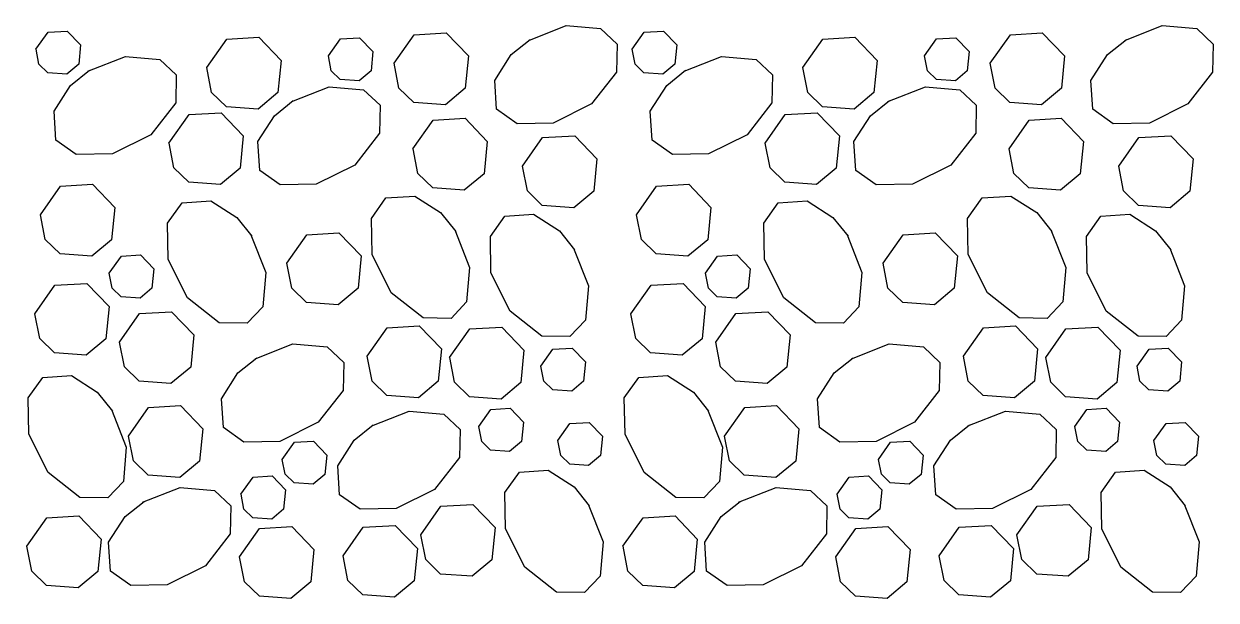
# Model space of a CAD drawing. Extents: x 636530 to 644067, y 294168 to 299122.
# Drawn here: x 640293.85 to 640309.84, y 294270.8 to 294278.52 of the extents above; entities that cross this region are included whole.
import ezdxf

# ---------------------------------------------------------------- set-up
doc = ezdxf.new("R2010")
doc.units = 0
doc.layers.add('1', color=7, linetype='Continuous')

msp = doc.modelspace()

# ---------------------------------------------------------------- linework, layer by layer
at = {"layer": '1'}
for points in [[(640294.009, 294278.18), (640294.171, 294278.41), (640294.428, 294278.425), (640294.607, 294278.239), (640294.582, 294277.979), (640294.422, 294277.846), (640294.168, 294277.865), (640294.048, 294277.981), (640294.01, 294278.18)], [(640298.812, 294277.993), (640299.081, 294278.376), (640299.511, 294278.4), (640299.809, 294278.091), (640299.766, 294277.657), (640299.501, 294277.436), (640299.077, 294277.467), (640298.877, 294277.66), (640298.813, 294277.993)], [(640300.617, 294278.299), (640301.12, 294278.498), (640301.582, 294278.458), (640301.802, 294278.25), (640301.795, 294277.875), (640301.461, 294277.448), (640300.946, 294277.191), (640300.461, 294277.182), (640300.187, 294277.377), (640300.161, 294277.763), (640300.383, 294278.109), (640300.637, 294278.312)], [(640302.005, 294278.18), (640302.166, 294278.41), (640302.424, 294278.425), (640302.603, 294278.239), (640302.577, 294277.979), (640302.418, 294277.846), (640302.163, 294277.865), (640302.044, 294277.981), (640302.005, 294278.18)], [(640306.808, 294277.993), (640307.077, 294278.376), (640307.506, 294278.4), (640307.804, 294278.091), (640307.761, 294277.657), (640307.496, 294277.436), (640307.072, 294277.467), (640306.873, 294277.66), (640306.808, 294277.993)], [(640308.612, 294278.299), (640309.115, 294278.498), (640309.577, 294278.458), (640309.797, 294278.25), (640309.79, 294277.875), (640309.457, 294277.448), (640308.942, 294277.191), (640308.456, 294277.182), (640308.183, 294277.377), (640308.157, 294277.763), (640308.379, 294278.109), (640308.633, 294278.312)], [(640296.299, 294277.935), (640296.568, 294278.317), (640296.998, 294278.342), (640297.296, 294278.032), (640297.253, 294277.599), (640296.988, 294277.378), (640296.564, 294277.409), (640296.364, 294277.602), (640296.3, 294277.935)], [(640297.931, 294278.092), (640298.092, 294278.322), (640298.35, 294278.336), (640298.529, 294278.151), (640298.503, 294277.891), (640298.344, 294277.758), (640298.09, 294277.777), (640297.97, 294277.893), (640297.931, 294278.092)], [(640304.295, 294277.935), (640304.564, 294278.317), (640304.993, 294278.342), (640305.292, 294278.032), (640305.248, 294277.599), (640304.983, 294277.378), (640304.559, 294277.409), (640304.36, 294277.602), (640304.295, 294277.935)], [(640305.926, 294278.092), (640306.088, 294278.322), (640306.345, 294278.336), (640306.525, 294278.151), (640306.499, 294277.891), (640306.34, 294277.758), (640306.085, 294277.777), (640305.965, 294277.893), (640305.927, 294278.092)], [(640294.706, 294277.886), (640295.209, 294278.085), (640295.671, 294278.045), (640295.891, 294277.837), (640295.884, 294277.462), (640295.551, 294277.035), (640295.036, 294276.778), (640294.55, 294276.769), (640294.277, 294276.964), (640294.251, 294277.35), (640294.473, 294277.696), (640294.727, 294277.899)], [(640302.702, 294277.886), (640303.205, 294278.085), (640303.667, 294278.045), (640303.886, 294277.837), (640303.879, 294277.462), (640303.546, 294277.035), (640303.031, 294276.778), (640302.545, 294276.769), (640302.272, 294276.964), (640302.246, 294277.35), (640302.468, 294277.696), (640302.722, 294277.899)], [(640297.439, 294277.479), (640297.942, 294277.679), (640298.404, 294277.639), (640298.624, 294277.43), (640298.617, 294277.055), (640298.284, 294276.629), (640297.768, 294276.371), (640297.283, 294276.363), (640297.01, 294276.557), (640296.984, 294276.944), (640297.206, 294277.289), (640297.46, 294277.492)], [(640305.435, 294277.479), (640305.938, 294277.679), (640306.4, 294277.639), (640306.619, 294277.43), (640306.612, 294277.055), (640306.279, 294276.629), (640305.764, 294276.371), (640305.278, 294276.363), (640305.005, 294276.557), (640304.979, 294276.944), (640305.201, 294277.289), (640305.455, 294277.492)], [(640295.793, 294276.923), (640296.062, 294277.305), (640296.492, 294277.33), (640296.79, 294277.02), (640296.747, 294276.587), (640296.482, 294276.366), (640296.058, 294276.397), (640295.858, 294276.59), (640295.794, 294276.923)], [(640299.065, 294276.848), (640299.334, 294277.23), (640299.764, 294277.255), (640300.062, 294276.945), (640300.019, 294276.512), (640299.754, 294276.291), (640299.33, 294276.322), (640299.13, 294276.515), (640299.066, 294276.848)], [(640303.789, 294276.923), (640304.058, 294277.305), (640304.487, 294277.33), (640304.786, 294277.02), (640304.742, 294276.587), (640304.477, 294276.366), (640304.053, 294276.397), (640303.854, 294276.59), (640303.789, 294276.923)], [(640307.061, 294276.848), (640307.33, 294277.23), (640307.759, 294277.255), (640308.057, 294276.945), (640308.014, 294276.512), (640307.749, 294276.291), (640307.325, 294276.322), (640307.126, 294276.515), (640307.061, 294276.848)], [(640300.536, 294276.614), (640300.804, 294276.996), (640301.234, 294277.021), (640301.532, 294276.711), (640301.489, 294276.278), (640301.224, 294276.057), (640300.8, 294276.088), (640300.601, 294276.281), (640300.536, 294276.613)], [(640308.531, 294276.614), (640308.8, 294276.996), (640309.229, 294277.021), (640309.528, 294276.711), (640309.484, 294276.278), (640309.219, 294276.057), (640308.795, 294276.088), (640308.596, 294276.281), (640308.531, 294276.613)], [(640294.069, 294275.963), (640294.338, 294276.346), (640294.767, 294276.37), (640295.066, 294276.061), (640295.023, 294275.627), (640294.757, 294275.406), (640294.333, 294275.437), (640294.134, 294275.631), (640294.069, 294275.963)], [(640302.064, 294275.963), (640302.333, 294276.346), (640302.763, 294276.37), (640303.061, 294276.061), (640303.018, 294275.627), (640302.753, 294275.406), (640302.329, 294275.437), (640302.129, 294275.631), (640302.065, 294275.963)], [(640296.892, 294275.693), (640297.091, 294275.19), (640297.051, 294274.728), (640296.843, 294274.508), (640296.468, 294274.515), (640296.042, 294274.848), (640295.784, 294275.364), (640295.775, 294275.849), (640295.97, 294276.122), (640296.356, 294276.148), (640296.702, 294275.927), (640296.905, 294275.673)], [(640299.625, 294275.758), (640299.824, 294275.255), (640299.784, 294274.793), (640299.576, 294274.573), (640299.201, 294274.58), (640298.775, 294274.914), (640298.517, 294275.429), (640298.508, 294275.914), (640298.703, 294276.188), (640299.089, 294276.213), (640299.435, 294275.992), (640299.638, 294275.738)], [(640304.887, 294275.693), (640305.087, 294275.19), (640305.047, 294274.728), (640304.838, 294274.508), (640304.463, 294274.515), (640304.037, 294274.848), (640303.779, 294275.364), (640303.771, 294275.849), (640303.965, 294276.122), (640304.352, 294276.148), (640304.698, 294275.927), (640304.9, 294275.673)], [(640307.62, 294275.758), (640307.82, 294275.255), (640307.78, 294274.793), (640307.571, 294274.573), (640307.196, 294274.58), (640306.77, 294274.914), (640306.512, 294275.429), (640306.504, 294275.914), (640306.698, 294276.188), (640307.085, 294276.213), (640307.431, 294275.992), (640307.633, 294275.738)], [(640301.219, 294275.514), (640301.419, 294275.011), (640301.379, 294274.549), (640301.17, 294274.329), (640300.795, 294274.336), (640300.369, 294274.67), (640300.111, 294275.185), (640300.103, 294275.67), (640300.297, 294275.944), (640300.684, 294275.969), (640301.03, 294275.748), (640301.232, 294275.494)], [(640309.215, 294275.514), (640309.414, 294275.011), (640309.374, 294274.549), (640309.165, 294274.329), (640308.79, 294274.336), (640308.364, 294274.67), (640308.107, 294275.185), (640308.098, 294275.67), (640308.292, 294275.944), (640308.679, 294275.969), (640309.025, 294275.748), (640309.228, 294275.494)], [(640297.375, 294275.312), (640297.644, 294275.695), (640298.073, 294275.719), (640298.372, 294275.41), (640298.329, 294274.976), (640298.063, 294274.756), (640297.639, 294274.786), (640297.44, 294274.98), (640297.375, 294275.312)], [(640305.37, 294275.312), (640305.639, 294275.695), (640306.069, 294275.719), (640306.367, 294275.41), (640306.324, 294274.976), (640306.059, 294274.756), (640305.635, 294274.786), (640305.435, 294274.98), (640305.371, 294275.312)], [(640294.993, 294275.179), (640295.154, 294275.409), (640295.412, 294275.424), (640295.591, 294275.238), (640295.565, 294274.978), (640295.406, 294274.845), (640295.152, 294274.864), (640295.032, 294274.98), (640294.993, 294275.179)], [(640302.988, 294275.179), (640303.15, 294275.409), (640303.407, 294275.424), (640303.586, 294275.238), (640303.561, 294274.978), (640303.401, 294274.845), (640303.147, 294274.864), (640303.027, 294274.98), (640302.989, 294275.179)], [(640293.994, 294274.635), (640294.263, 294275.017), (640294.692, 294275.042), (640294.99, 294274.732), (640294.947, 294274.299), (640294.682, 294274.078), (640294.258, 294274.109), (640294.059, 294274.302), (640293.994, 294274.635)], [(640301.989, 294274.635), (640302.258, 294275.017), (640302.687, 294275.042), (640302.986, 294274.732), (640302.943, 294274.299), (640302.677, 294274.078), (640302.253, 294274.109), (640302.054, 294274.302), (640301.989, 294274.635)], [(640295.13, 294274.255), (640295.399, 294274.637), (640295.828, 294274.662), (640296.127, 294274.353), (640296.084, 294273.919), (640295.818, 294273.698), (640295.394, 294273.729), (640295.195, 294273.922), (640295.13, 294274.255)], [(640303.125, 294274.255), (640303.394, 294274.637), (640303.824, 294274.662), (640304.122, 294274.353), (640304.079, 294273.919), (640303.814, 294273.698), (640303.39, 294273.729), (640303.19, 294273.922), (640303.126, 294274.255)], [(640298.451, 294274.065), (640298.72, 294274.448), (640299.149, 294274.472), (640299.448, 294274.163), (640299.405, 294273.729), (640299.139, 294273.509), (640298.716, 294273.539), (640298.516, 294273.733), (640298.451, 294274.065)], [(640299.557, 294274.049), (640299.826, 294274.432), (640300.256, 294274.456), (640300.554, 294274.147), (640300.511, 294273.713), (640300.246, 294273.492), (640299.822, 294273.523), (640299.622, 294273.717), (640299.558, 294274.049)], [(640306.447, 294274.065), (640306.715, 294274.448), (640307.145, 294274.472), (640307.443, 294274.163), (640307.4, 294273.729), (640307.135, 294273.509), (640306.711, 294273.539), (640306.512, 294273.733), (640306.447, 294274.065)], [(640307.553, 294274.049), (640307.822, 294274.432), (640308.251, 294274.456), (640308.55, 294274.147), (640308.506, 294273.713), (640308.241, 294273.492), (640307.817, 294273.523), (640307.618, 294273.717), (640307.553, 294274.049)], [(640296.951, 294274.03), (640297.454, 294274.23), (640297.916, 294274.19), (640298.136, 294273.981), (640298.129, 294273.606), (640297.796, 294273.18), (640297.28, 294272.922), (640296.795, 294272.914), (640296.522, 294273.108), (640296.496, 294273.495), (640296.718, 294273.841), (640296.971, 294274.043)], [(640304.947, 294274.03), (640305.45, 294274.23), (640305.912, 294274.19), (640306.131, 294273.981), (640306.124, 294273.606), (640305.791, 294273.18), (640305.276, 294272.922), (640304.79, 294272.914), (640304.517, 294273.108), (640304.491, 294273.495), (640304.713, 294273.841), (640304.967, 294274.043)], [(640300.781, 294273.931), (640300.942, 294274.16), (640301.2, 294274.175), (640301.379, 294273.989), (640301.353, 294273.729), (640301.194, 294273.597), (640300.94, 294273.615), (640300.82, 294273.731), (640300.781, 294273.931)], [(640308.776, 294273.931), (640308.938, 294274.16), (640309.195, 294274.175), (640309.374, 294273.989), (640309.348, 294273.729), (640309.189, 294273.597), (640308.935, 294273.615), (640308.815, 294273.731), (640308.776, 294273.931)], [(640295.021, 294273.35), (640295.221, 294272.847), (640295.181, 294272.385), (640294.972, 294272.166), (640294.597, 294272.173), (640294.171, 294272.506), (640293.913, 294273.021), (640293.905, 294273.507), (640294.099, 294273.78), (640294.486, 294273.806), (640294.831, 294273.584), (640295.034, 294273.33)], [(640303.016, 294273.35), (640303.216, 294272.847), (640303.176, 294272.385), (640302.967, 294272.166), (640302.592, 294272.173), (640302.166, 294272.506), (640301.909, 294273.021), (640301.9, 294273.507), (640302.094, 294273.78), (640302.481, 294273.806), (640302.827, 294273.584), (640303.029, 294273.33)], [(640295.25, 294272.996), (640295.519, 294273.379), (640295.948, 294273.403), (640296.246, 294273.094), (640296.203, 294272.66), (640295.938, 294272.44), (640295.514, 294272.47), (640295.315, 294272.664), (640295.25, 294272.996)], [(640298.512, 294273.132), (640299.015, 294273.331), (640299.477, 294273.291), (640299.697, 294273.082), (640299.69, 294272.707), (640299.356, 294272.281), (640298.841, 294272.024), (640298.356, 294272.015), (640298.082, 294272.209), (640298.057, 294272.596), (640298.278, 294272.942), (640298.532, 294273.145)], [(640299.949, 294273.124), (640300.11, 294273.353), (640300.368, 294273.368), (640300.547, 294273.182), (640300.521, 294272.922), (640300.362, 294272.79), (640300.107, 294272.808), (640299.988, 294272.924), (640299.949, 294273.124)], [(640303.245, 294272.996), (640303.514, 294273.379), (640303.943, 294273.403), (640304.242, 294273.094), (640304.199, 294272.66), (640303.933, 294272.44), (640303.509, 294272.47), (640303.31, 294272.664), (640303.245, 294272.996)], [(640306.507, 294273.132), (640307.01, 294273.331), (640307.472, 294273.291), (640307.692, 294273.082), (640307.685, 294272.707), (640307.352, 294272.281), (640306.837, 294272.024), (640306.351, 294272.015), (640306.078, 294272.209), (640306.052, 294272.596), (640306.274, 294272.942), (640306.528, 294273.145)], [(640307.944, 294273.124), (640308.105, 294273.353), (640308.363, 294273.368), (640308.542, 294273.182), (640308.516, 294272.922), (640308.357, 294272.79), (640308.103, 294272.808), (640307.983, 294272.924), (640307.944, 294273.124)], [(640301.008, 294272.935), (640301.169, 294273.164), (640301.427, 294273.179), (640301.606, 294272.993), (640301.58, 294272.733), (640301.421, 294272.601), (640301.167, 294272.619), (640301.047, 294272.735), (640301.008, 294272.935)], [(640309.003, 294272.935), (640309.165, 294273.164), (640309.422, 294273.179), (640309.601, 294272.993), (640309.575, 294272.733), (640309.416, 294272.601), (640309.162, 294272.619), (640309.042, 294272.735), (640309.003, 294272.935)], [(640297.313, 294272.683), (640297.475, 294272.912), (640297.732, 294272.927), (640297.911, 294272.741), (640297.885, 294272.481), (640297.726, 294272.349), (640297.472, 294272.367), (640297.352, 294272.483), (640297.313, 294272.683)], [(640305.309, 294272.683), (640305.47, 294272.912), (640305.728, 294272.927), (640305.907, 294272.741), (640305.881, 294272.481), (640305.722, 294272.349), (640305.467, 294272.367), (640305.348, 294272.483), (640305.309, 294272.683)], [(640296.758, 294272.216), (640296.92, 294272.446), (640297.177, 294272.46), (640297.356, 294272.275), (640297.331, 294272.014), (640297.171, 294271.882), (640296.917, 294271.9), (640296.797, 294272.016), (640296.759, 294272.216)], [(640301.414, 294272.081), (640301.614, 294271.578), (640301.574, 294271.116), (640301.365, 294270.897), (640300.99, 294270.904), (640300.564, 294271.237), (640300.306, 294271.752), (640300.298, 294272.238), (640300.492, 294272.511), (640300.879, 294272.537), (640301.225, 294272.315), (640301.427, 294272.061)], [(640304.754, 294272.216), (640304.915, 294272.446), (640305.173, 294272.46), (640305.352, 294272.275), (640305.326, 294272.014), (640305.167, 294271.882), (640304.912, 294271.9), (640304.793, 294272.016), (640304.754, 294272.216)], [(640309.41, 294272.081), (640309.609, 294271.578), (640309.569, 294271.116), (640309.36, 294270.897), (640308.985, 294270.904), (640308.559, 294271.237), (640308.302, 294271.752), (640308.293, 294272.238), (640308.487, 294272.511), (640308.874, 294272.537), (640309.22, 294272.315), (640309.423, 294272.061)], [(640295.438, 294272.107), (640295.941, 294272.306), (640296.403, 294272.266), (640296.622, 294272.058), (640296.615, 294271.683), (640296.282, 294271.257), (640295.767, 294270.999), (640295.281, 294270.99), (640295.008, 294271.185), (640294.982, 294271.571), (640295.204, 294271.917), (640295.458, 294272.12)], [(640303.433, 294272.107), (640303.936, 294272.306), (640304.398, 294272.266), (640304.618, 294272.058), (640304.611, 294271.683), (640304.277, 294271.257), (640303.762, 294270.999), (640303.277, 294270.99), (640303.004, 294271.185), (640302.978, 294271.571), (640303.199, 294271.917), (640303.453, 294272.12)], [(640299.171, 294271.672), (640299.44, 294272.054), (640299.869, 294272.079), (640300.168, 294271.769), (640300.124, 294271.336), (640299.859, 294271.115), (640299.435, 294271.146), (640299.236, 294271.339), (640299.171, 294271.672)], [(640307.166, 294271.672), (640307.435, 294272.054), (640307.864, 294272.079), (640308.163, 294271.769), (640308.12, 294271.336), (640307.854, 294271.115), (640307.431, 294271.146), (640307.231, 294271.339), (640307.166, 294271.672)], [(640293.887, 294271.517), (640294.156, 294271.9), (640294.585, 294271.924), (640294.884, 294271.615), (640294.84, 294271.181), (640294.575, 294270.961), (640294.151, 294270.991), (640293.952, 294271.185), (640293.887, 294271.517)], [(640301.882, 294271.517), (640302.151, 294271.9), (640302.581, 294271.924), (640302.879, 294271.615), (640302.836, 294271.181), (640302.571, 294270.961), (640302.147, 294270.991), (640301.947, 294271.185), (640301.883, 294271.517)], [(640296.74, 294271.375), (640297.009, 294271.758), (640297.439, 294271.782), (640297.737, 294271.473), (640297.694, 294271.039), (640297.429, 294270.819), (640297.005, 294270.849), (640296.805, 294271.043), (640296.741, 294271.375)], [(640298.128, 294271.391), (640298.397, 294271.774), (640298.826, 294271.798), (640299.125, 294271.489), (640299.081, 294271.055), (640298.816, 294270.834), (640298.392, 294270.865), (640298.193, 294271.059), (640298.128, 294271.391)], [(640304.736, 294271.375), (640305.005, 294271.758), (640305.434, 294271.782), (640305.733, 294271.473), (640305.689, 294271.039), (640305.424, 294270.819), (640305, 294270.849), (640304.801, 294271.043), (640304.736, 294271.375)], [(640306.123, 294271.391), (640306.392, 294271.774), (640306.822, 294271.798), (640307.12, 294271.489), (640307.077, 294271.055), (640306.812, 294270.834), (640306.388, 294270.865), (640306.188, 294271.059), (640306.124, 294271.391)]]:
    msp.add_lwpolyline(points, dxfattribs=at)
msp.add_ellipse((640261.287, 294277.911), major_axis=(-52.785, 0), ratio=0.640369, dxfattribs=at)

doc.saveas('drawing.dxf')
